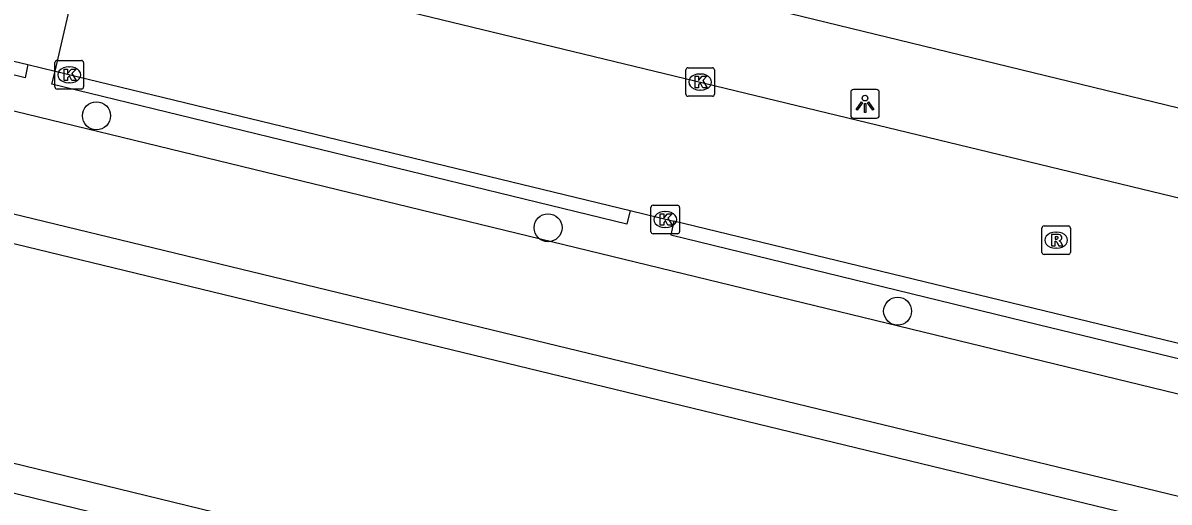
# Model space of a CAD drawing. Extents: x 162812 to 163818, y 381639 to 382470.
# Drawn here: x 163436.94 to 163477.02, y 382281.7 to 382298.47 of the extents above; entities that cross this region are included whole.
import ezdxf

# ---------------------------------------------------------------- set-up
doc = ezdxf.new("R2010")
doc.units = 0
for name, color, linetype in [('IMGEO_Boom', 7, 'Continuous'), ('IMGEO_Groenvoorziening', 7, 'Continuous'), ('IMGEO_Haag', 7, 'Continuous'), ('IMGEO_Kolk', 7, 'Continuous'), ('IMGEO_Lichtpunt', 7, 'Continuous'), ('IMGEO_Rijbaan_lokaal_open', 7, 'Continuous'), ('IMGEO_Rioolput', 7, 'Continuous'), ('IMGEO_Voetpad_open', 7, 'Continuous'), ('IMGEO_Waterloop', 7, 'Continuous')]:
    doc.layers.add(name, color=color, linetype=linetype)

msp = doc.modelspace()

# ---------------------------------------------------------------- linework, layer by layer
at = {"layer": 'IMGEO_Boom'}
for centre in [(163439.509, 382295.217), (163455.301, 382291.301), (163467.523, 382288.383)]:
    msp.add_circle(centre, 0.489, dxfattribs=at)
at = {"layer": 'IMGEO_Groenvoorziening'}
for points in [[(163517.432, 382272.18), (163500.236, 382276.35), (163323.248, 382319.272)], [(163321.09, 382310.224), (163499.763, 382266.618), (163515.133, 382262.867)], [(163420.351, 382299.356), (163472.157, 382286.755), (163500, 382279.97), (163518.256, 382275.522)]]:
    msp.add_lwpolyline(points, dxfattribs=at)
at = {"layer": 'IMGEO_Haag'}
for points in [[(163437.111, 382297.01), (163437.02, 382296.551), (163432.925, 382297.549), (163433.031, 382297.984)], [(163458.174, 382291.901), (163458.056, 382291.426), (163437.951, 382296.324), (163438.06, 382296.783)], [(163459.698, 382291.531), (163459.595, 382291.051), (163472.441, 382287.921), (163480.567, 382285.941), (163480.667, 382286.442)]]:
    msp.add_lwpolyline(points, dxfattribs=at)
at = {"layer": 'IMGEO_Kolk'}
for p, q in [((163438.058, 382296.227), (163438.058, 382297.079)), ((163438.133, 382297.153), (163438.985, 382297.153)), ((163439.059, 382297.079), (163439.059, 382296.227)), ((163438.546, 382296.933), (163438.571, 382296.933)), ((163460.119, 382295.973), (163460.119, 382296.825)), ((163460.194, 382296.899), (163461.046, 382296.899)), ((163460.607, 382296.679), (163460.632, 382296.679)), ((163461.12, 382296.825), (163461.12, 382295.973)), ((163438.569, 382296.373), (163438.544, 382296.373)), ((163438.985, 382296.153), (163438.133, 382296.153)), ((163461.046, 382295.899), (163460.194, 382295.899)), ((163460.63, 382296.119), (163460.605, 382296.119)), ((163458.899, 382291.162), (163458.899, 382292.014)), ((163458.974, 382292.088), (163459.826, 382292.088)), ((163459.387, 382291.868), (163459.412, 382291.868)), ((163459.9, 382292.014), (163459.9, 382291.162)), ((163459.826, 382291.088), (163458.974, 382291.088)), ((163459.41, 382291.308), (163459.385, 382291.308))]:
    msp.add_line(p, q, dxfattribs=at)
for points in [[(163438.058, 382296.227), (163438.058, 382297.079)], [(163438.133, 382297.153), (163438.985, 382297.153)], [(163439.059, 382297.079), (163439.059, 382296.227)], [(163438.379, 382296.853), (163438.502, 382296.853), (163438.502, 382296.702), (163438.632, 382296.853), (163438.796, 382296.853), (163438.65, 382296.702), (163438.803, 382296.453), (163438.651, 382296.453), (163438.566, 382296.617), (163438.502, 382296.55), (163438.502, 382296.453), (163438.379, 382296.453), (163438.379, 382296.853)], [(163460.119, 382295.973), (163460.119, 382296.825)], [(163460.194, 382296.899), (163461.046, 382296.899)], [(163461.12, 382296.825), (163461.12, 382295.973)], [(163460.44, 382296.599), (163460.563, 382296.599), (163460.563, 382296.448), (163460.693, 382296.599), (163460.857, 382296.599), (163460.711, 382296.448), (163460.864, 382296.199), (163460.712, 382296.199), (163460.627, 382296.363), (163460.563, 382296.296), (163460.563, 382296.199), (163460.44, 382296.199), (163460.44, 382296.599)], [(163438.985, 382296.153), (163438.133, 382296.153)], [(163461.046, 382295.899), (163460.194, 382295.899)], [(163458.899, 382291.162), (163458.899, 382292.014)], [(163458.974, 382292.088), (163459.826, 382292.088)], [(163459.9, 382292.014), (163459.9, 382291.162)], [(163459.22, 382291.788), (163459.343, 382291.788), (163459.343, 382291.637), (163459.473, 382291.788), (163459.637, 382291.788), (163459.491, 382291.637), (163459.644, 382291.388), (163459.492, 382291.388), (163459.407, 382291.552), (163459.343, 382291.485), (163459.343, 382291.388), (163459.22, 382291.388), (163459.22, 382291.788)], [(163459.826, 382291.088), (163458.974, 382291.088)]]:
    msp.add_lwpolyline(points, dxfattribs=at)
for centre, start, end in [((163438.135, 382297.077), 91.552, 178.448), ((163438.135, 382297.077), 91.552, 178.448), ((163438.983, 382297.077), 1.552, 88.448), ((163438.983, 382297.077), 1.552, 88.448), ((163460.196, 382296.823), 91.552, 178.448), ((163460.196, 382296.823), 91.552, 178.448), ((163461.044, 382296.823), 1.552, 88.448), ((163461.044, 382296.823), 1.552, 88.448), ((163438.135, 382296.229), 181.552, 268.448), ((163438.135, 382296.229), 181.552, 268.448), ((163438.983, 382296.229), 271.552, 358.448), ((163438.983, 382296.229), 271.552, 358.448), ((163460.196, 382295.975), 181.552, 268.448), ((163460.196, 382295.975), 181.552, 268.448), ((163461.044, 382295.975), 271.552, 358.448), ((163461.044, 382295.975), 271.552, 358.448), ((163458.976, 382292.012), 91.552, 178.448), ((163458.976, 382292.012), 91.552, 178.448), ((163459.824, 382292.012), 1.552, 88.448), ((163459.824, 382292.012), 1.552, 88.448), ((163458.976, 382291.164), 181.552, 268.448), ((163458.976, 382291.164), 181.552, 268.448), ((163459.824, 382291.164), 271.552, 358.448), ((163459.824, 382291.164), 271.552, 358.448)]:
    msp.add_arc(centre, 0.0765, start, end, dxfattribs=at)
for centre, major_axis, ratio, start_param, end_param in [((163438.545, 382296.653), (-0.387, 0.002), 0.722429, 4.712389, 7.853982), ((163438.57, 382296.653), (-0.39, 0.002), 0.717154, 1.570796, 4.712389), ((163460.606, 382296.399), (-0.387, 0.002), 0.722429, 4.712389, 7.853982), ((163460.631, 382296.399), (-0.39, 0.002), 0.717154, 1.570796, 4.712389), ((163459.386, 382291.588), (-0.387, 0.002), 0.722429, 4.712389, 7.853982), ((163459.411, 382291.588), (-0.39, 0.002), 0.717154, 1.570796, 4.712389)]:
    msp.add_ellipse(centre, major_axis=major_axis, ratio=ratio, start_param=start_param, end_param=end_param, dxfattribs=at)
at = {"layer": 'IMGEO_Lichtpunt'}
for p, q in [((163465.884, 382296.037), (163465.884, 382295.23)), ((163465.884, 382296.037), (163465.884, 382295.23)), ((163466.786, 382296.132), (163465.978, 382296.132)), ((163466.786, 382296.132), (163465.978, 382296.132)), ((163466.88, 382295.23), (163466.88, 382296.037)), ((163466.88, 382295.23), (163466.88, 382296.037)), ((163465.978, 382295.136), (163466.786, 382295.136)), ((163465.978, 382295.136), (163466.786, 382295.136))]:
    msp.add_line(p, q, dxfattribs=at)
for points in [[(163466.258, 382295.701), (163466.297, 382295.673), (163466.109, 382295.411), (163466.071, 382295.438), (163466.258, 382295.701)], [(163466.36, 382295.653), (163466.407, 382295.653), (163466.407, 382295.331), (163466.36, 382295.331), (163466.36, 382295.653)], [(163466.47, 382295.673), (163466.508, 382295.7), (163466.695, 382295.438), (163466.656, 382295.41), (163466.47, 382295.673)]]:
    msp.add_lwpolyline(points, dxfattribs=at)
msp.add_circle((163466.383, 382295.835), 0.0994, dxfattribs=at)
for centre, start, end in [((163465.978, 382296.037), 90, 180), ((163465.978, 382296.037), 90, 180), ((163466.786, 382296.037), 0, 90), ((163466.786, 382296.037), 0, 90), ((163465.978, 382295.23), 180, 270), ((163465.978, 382295.23), 180, 270), ((163466.786, 382295.23), 270, 0), ((163466.786, 382295.23), 270, 360)]:
    msp.add_arc(centre, 0.0946, start, end, dxfattribs=at)
at = {"layer": 'IMGEO_Rijbaan_lokaal_open'}
for points in [[(163438.06, 382296.783), (163439.177, 382301.597)], [(163439.177, 382301.597), (163516.445, 382282.889), (163518.999, 382282.304), (163520.643, 382281.927)], [(163433.031, 382297.984), (163437.111, 382297.01)], [(163437.111, 382297.01), (163438.06, 382296.783)], [(163438.06, 382296.783), (163458.174, 382291.901)], [(163458.174, 382291.901), (163459.698, 382291.531)], [(163480.667, 382286.442), (163459.698, 382291.531)]]:
    msp.add_lwpolyline(points, dxfattribs=at)
at = {"layer": 'IMGEO_Rioolput'}
for p, q in [((163472.567, 382290.439), (163472.567, 382291.291)), ((163472.642, 382291.365), (163473.494, 382291.365)), ((163473.055, 382291.145), (163473.08, 382291.145)), ((163473.568, 382291.291), (163473.568, 382290.439)), ((163473.494, 382290.365), (163472.642, 382290.365)), ((163473.078, 382290.585), (163473.053, 382290.585))]:
    msp.add_line(p, q, dxfattribs=at)
for points in [[(163472.567, 382290.439), (163472.567, 382291.291)], [(163472.642, 382291.365), (163473.494, 382291.365)], [(163473.156, 382291.063), (163472.904, 382291.065), (163472.904, 382290.665)], [(163473.568, 382291.291), (163473.568, 382290.439)], [(163472.904, 382290.665), (163473.028, 382290.665), (163473.028, 382290.827), (163473.039, 382290.827)], [(163473.082, 382290.984), (163473.028, 382290.984), (163473.028, 382290.903)], [(163473.028, 382290.903), (163473.08, 382290.903)], [(163473.086, 382290.798), (163473.157, 382290.665), (163473.297, 382290.665), (163473.232, 382290.791)], [(163473.494, 382290.365), (163472.642, 382290.365)]]:
    msp.add_lwpolyline(points, dxfattribs=at)
for centre, radius, start, end in [((163472.644, 382291.289), 0.0765, 91.552, 178.448), ((163472.644, 382291.289), 0.0765, 91.552, 178.448), ((163473.155, 382290.953), 0.109, 350.3612, 89.416), ((163473.492, 382291.289), 0.0765, 1.552, 88.448), ((163473.492, 382291.289), 0.0765, 1.552, 88.448), ((163473.038, 382290.774), 0.0533, 26.0293, 88.6989), ((163473.064, 382291.092), 0.19, 274.7715, 282.9687), ((163473.088, 382290.888), 0.0964, 77.0061, 93.1865), ((163473.102, 382290.945), 0.0378, 276.6634, 79.6772), ((163473.153, 382290.953), 0.112, 277.5842, 350.9817), ((163473.137, 382290.738), 0.108, 29.5134, 73.7905), ((163472.644, 382290.441), 0.0765, 181.552, 268.448), ((163472.644, 382290.441), 0.0765, 181.552, 268.448), ((163473.492, 382290.441), 0.0765, 271.552, 358.448), ((163473.492, 382290.441), 0.0765, 271.552, 358.448)]:
    msp.add_arc(centre, radius, start, end, dxfattribs=at)
for centre, major_axis, ratio, start_param, end_param in [((163473.054, 382290.865), (-0.387, 0.002), 0.722429, 4.712389, 7.853982), ((163473.079, 382290.865), (-0.39, 0.002), 0.717154, 1.570796, 4.712389)]:
    msp.add_ellipse(centre, major_axis=major_axis, ratio=ratio, start_param=start_param, end_param=end_param, dxfattribs=at)
at = {"layer": 'IMGEO_Voetpad_open'}
msp.add_lwpolyline([(163497.29, 382290.634), (163454.429, 382301.07)], dxfattribs=at)
at = {"layer": 'IMGEO_Waterloop'}
for points in [[(163323.016, 382318.299), (163500, 382275.378), (163517.192, 382271.209)], [(163515.373, 382263.837), (163500, 382267.589), (163321.322, 382311.196)]]:
    msp.add_lwpolyline(points, dxfattribs=at)

doc.saveas('drawing.dxf')
